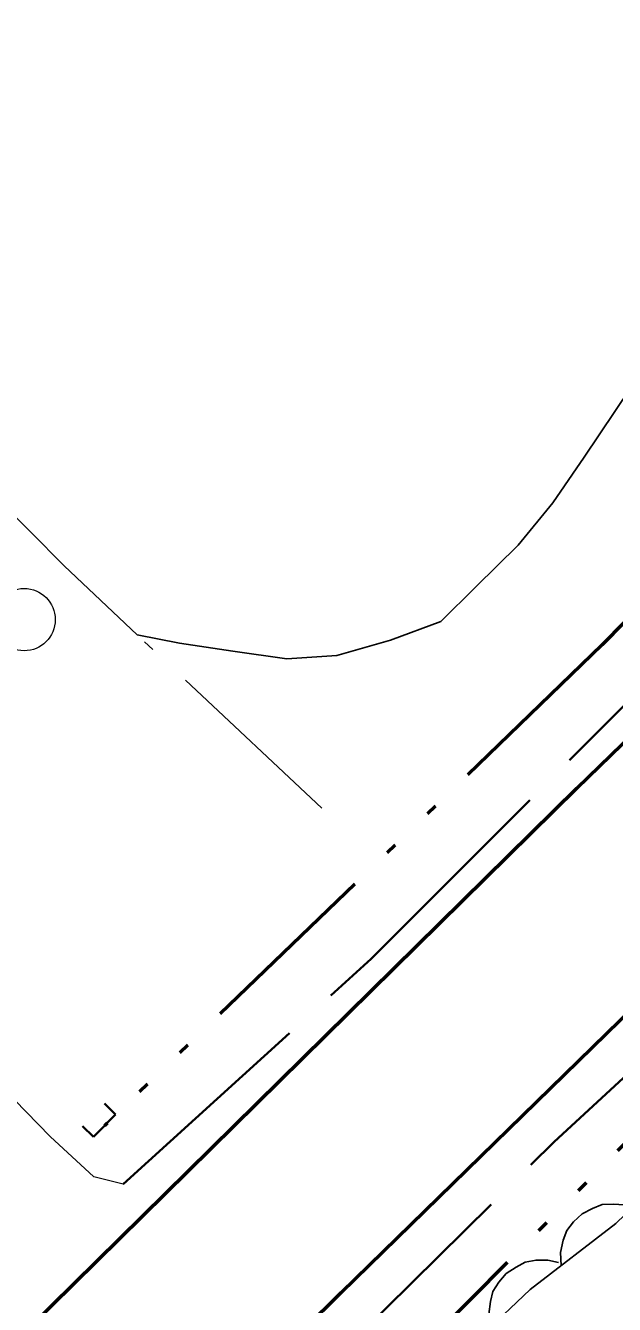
# Model space of a CAD drawing. Extents: x 386081 to 389416, y 5130568 to 5134082.
# Drawn here: x 387238.17 to 387257.06, y 5132155.61 to 5132196.62 of the extents above; entities that cross this region are included whole.
import ezdxf

# ---------------------------------------------------------------- set-up
doc = ezdxf.new("R2010")
doc.units = 0
doc.header["$LTSCALE"] = 1.2
for name, pattern in [('DASH_DOUBLE_DOT', [9.2, 5, -1.2, 0.3, -1.2, 0.3, -1.2]), ('DOT_DASHED', [7.7, 5, -1.2, 0.3, -1.2]), ('LONG_DASHED', [7.5, 6, -1.5])]:
    doc.linetypes.add(name, pattern=pattern)
for name, color, linetype, lineweight in [('19', 7, 'Continuous', 13), ('21', 7, 'LONG_DASHED', 35), ('26', 7, 'Continuous', 35), ('36', 7, 'Continuous', 13), ('4', 7, 'DASH_DOUBLE_DOT', 53), ('41', 7, 'DOT_DASHED', 25), ('44', 7, 'Continuous', 25)]:
    doc.layers.add(name, color=color, linetype=linetype, lineweight=lineweight)

msp = doc.modelspace()

# ---------------------------------------------------------------- linework, layer by layer
at = {"layer": '19'}
msp.add_lwpolyline([(387241.3, 5132159.47), (387240.36, 5132159.7), (387238.96, 5132160.99), (387227.49, 5132172.76)], dxfattribs=at)
at = {"layer": '21', "linetype": 'Continuous', "lineweight": 53}
for points in [[(387012.51, 5131910.8), (387021.08, 5131926.01), (387027.11, 5131935.62), (387032.84, 5131944.26), (387041.79, 5131956.43), (387052.62, 5131969.96), (387063.03, 5131981.26), (387078.48, 5131997.51), (387098.33, 5132017.4), (387121.9, 5132040.2), (387177.29, 5132094.24), (387231.65, 5132148.34), (387255.86, 5132172.16), (387275.84, 5132191.54), (387323.76, 5132237.29), (387346.1, 5132259.65), (387398.36, 5132310.48), (387454.62, 5132364.63)], [(387190.72, 5132099), (387248.29, 5132155.99), (387268.9, 5132176.09), (387312.71, 5132218.45), (387334.53, 5132239.9), (387361.38, 5132266.11), (387385.04, 5132289.01), (387424.23, 5132327.22)]]:
    msp.add_lwpolyline(points, dxfattribs=at)
at = {"layer": '21'}
for points in [[(387241.3, 5132159.47), (387249.26, 5132166.69), (387262.88, 5132180.33), (387269.45, 5132187.09)], [(387247.98, 5132153.76), (387255.13, 5132160.82), (387260.22, 5132165.53)]]:
    msp.add_lwpolyline(points, dxfattribs=at)
at = {"layer": '26'}
for p, q in [((387241.05, 5132161.7), (387240.7, 5132162.05)), ((387241.05, 5132161.7), (387240.34, 5132160.98)), ((387240.34, 5132160.98), (387239.99, 5132161.33))]:
    msp.add_line(p, q, dxfattribs=at)
at = {"layer": '36'}
msp.add_circle((387238.118, 5132177.57), 1, dxfattribs=at)
at = {"layer": '4'}
msp.add_line((387261.39, 5132164.79), (387249.15, 5132152.45), dxfattribs=at)
msp.add_lwpolyline([(387267.55, 5132187.82), (387256.67, 5132176.76), (387240.7, 5132161.34)], dxfattribs=at)
at = {"layer": '41'}
for points in [[(387247.67, 5132171.52), (387241.75, 5132177.08), (387239.4, 5132179.29), (387230.71, 5132188.07), (387225.32, 5132193.76), (387222.75, 5132195.86), (387221.15, 5132195.99), (387219.42, 5132195.51), (387217.56, 5132194.41), (387212.85, 5132190.25), (387202.52, 5132181.99)], [(387241.75, 5132177.08), (387243.1, 5132176.82), (387244.82, 5132176.56), (387246.55, 5132176.31), (387248.15, 5132176.42), (387249.88, 5132176.91), (387251.49, 5132177.51), (387252.61, 5132178.62), (387253.97, 5132179.96), (387255.09, 5132181.31), (387256.09, 5132182.78), (387257.58, 5132184.99), (387259.32, 5132187.2), (387260.94, 5132188.54), (387263.41, 5132189.51), (387267, 5132190.6)]]:
    msp.add_lwpolyline(points, dxfattribs=at)
at = {"layer": '44', "linetype": 'DOT_DASHED'}
msp.add_lwpolyline([(387251.84, 5132153.7), (387254.36, 5132156.09), (387257.11, 5132158.21), (387261.13, 5132162.09), (387261.54, 5132162.37), (387262.58, 5132162.48), (387263.53, 5132162.36), (387264.59, 5132162.12), (387265.62, 5132161.73), (387266.93, 5132160.79), (387269.54, 5132158.38), (387270.33, 5132157.76), (387270.48, 5132157.78), (387270.64, 5132157.68), (387272.23, 5132155.99), (387273.86, 5132154.21)], dxfattribs=at)
at = {"layer": '44'}
for points in [[(387255.35, 5132156.86), (387255.33, 5132157.27), (387255.42, 5132157.67), (387255.54, 5132157.98), (387255.75, 5132158.26), (387256.03, 5132158.51), (387256.36, 5132158.69), (387256.67, 5132158.81), (387257.02, 5132158.83), (387257.39, 5132158.8), (387257.73, 5132158.69)], [(387253.09, 5132154.89), (387253.03, 5132155.3), (387253.08, 5132155.7), (387253.16, 5132156.02), (387253.35, 5132156.32), (387253.59, 5132156.6), (387253.91, 5132156.81), (387254.2, 5132156.96), (387254.55, 5132157.03), (387254.92, 5132157.03), (387255.27, 5132156.95)]]:
    msp.add_lwpolyline(points, dxfattribs=at)

doc.saveas('drawing.dxf')
